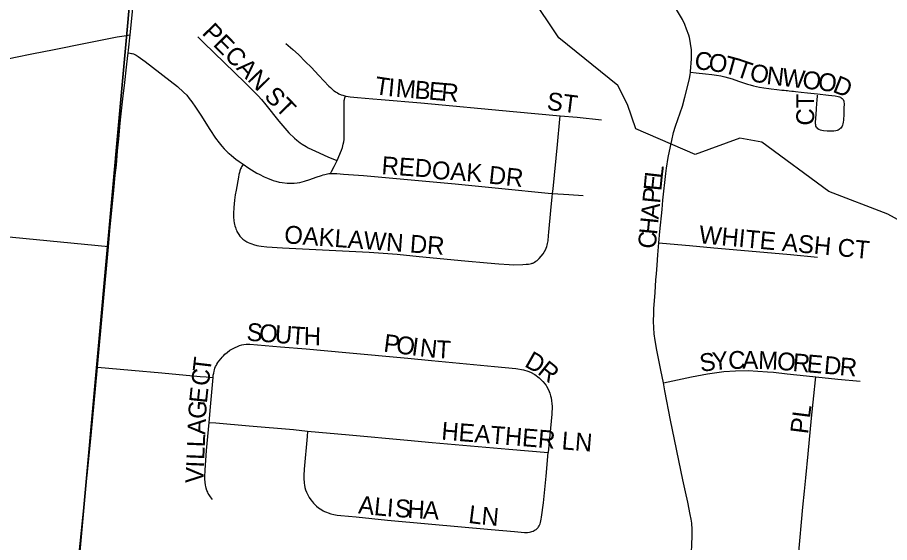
# Model space of a CAD drawing. Extents: x 1410790 to 1770854, y 448063 to 770588.
# Drawn here: x 1540632 to 1543075, y 652207 to 653678 of the extents above; entities that cross this region are included whole.
import ezdxf

# ---------------------------------------------------------------- set-up
doc = ezdxf.new("R2010")
doc.units = 0
for name, color, linetype in [('GM_X_City_Street', 7, 'Continuous'), ('GM_X_City_Street_Text', 7, 'Continuous'), ('GM_X_Corporation', 7, 'Continuous'), ('GM_X_Minor_River', 7, 'Continuous'), ('GM_X_Section', 7, 'Continuous')]:
    doc.layers.add(name, color=color, linetype=linetype)

msp = doc.modelspace()

# ---------------------------------------------------------------- linework, layer by layer
at = {"layer": 'GM_X_City_Street'}
for points in [[(1540947.3, 653629.7), (1540952.9, 653685.1), (1540960.3, 653758.4), (1540967.5, 653825.3), (1540969.1, 653840.4)], [(1542517.7, 653525.2), (1542518, 653527.1), (1542520.7, 653562.5), (1542520.7, 653573.9), (1542520.1, 653588.4), (1542518.9, 653598.5), (1542516.9, 653611.7), (1542514.6, 653622), (1542512.8, 653628.4), (1542506.8, 653645.5), (1542501.8, 653658.2), (1542495.2, 653672.2), (1542462.9, 653727.8), (1542454.2, 653743.7), (1542446.8, 653758.1), (1542439.8, 653773.3), (1542431.6, 653792.9), (1542430.4, 653796.5)], [(1539670.7, 653377.1), (1539693.1, 653381.1), (1539729.2, 653387.2), (1539818.6, 653402.7), (1539961.2, 653429.3), (1540053.5, 653446.9), (1540192.6, 653475.5), (1540322.5, 653503.1), (1540422, 653524.2), (1540501.3, 653541.1), (1540568.7, 653555), (1540626.4, 653566.6), (1540672, 653575.9), (1540735.1, 653588.2), (1540822.6, 653606.6), (1540911.7, 653623.8), (1540930.9, 653627.1), (1540947.3, 653629.7)], [(1540942.1, 653578.9), (1540942.9, 653586.7), (1540947.3, 653629.7)], [(1541137.5, 653623.8), (1541154, 653607.5), (1541269.4, 653495.9), (1541306.5, 653458.4), (1541315.7, 653448.2), (1541328.1, 653433.5), (1541364.2, 653387.3), (1541392.5, 653355.5), (1541408, 653340.5), (1541414.4, 653334.8), (1541423.7, 653327.5), (1541430, 653323), (1541440.5, 653316.5), (1541446.5, 653313.2), (1541466.9, 653303.4), (1541501.8, 653287.8), (1541521.9, 653279.8), (1541527.6, 653277.5)], [(1541383.6, 653605), (1541390.2, 653599.9), (1541403.7, 653588.9), (1541419.6, 653574.2), (1541439.4, 653554.3), (1541454.9, 653538.6), (1541476.5, 653515.6), (1541504.5, 653485.8), (1541508.8, 653481.6), (1541515.5, 653475.5), (1541517.6, 653473.7), (1541519.5, 653472.3), (1541522.7, 653470.2), (1541528.5, 653466.8), (1541532.8, 653464.6), (1541539.3, 653461.7), (1541543.4, 653460.2), (1541551.6, 653458.1)], [(1540882.3, 652988.2), (1540882.4, 652989.7), (1540886.8, 653035.5), (1540891.9, 653091.9), (1540896.3, 653137.3), (1540902.4, 653194.8), (1540906.1, 653236.3), (1540909, 653264.7), (1540912.6, 653304.7), (1540915.6, 653337.9), (1540919.7, 653382.5), (1540922.4, 653408.2), (1540928, 653458.7), (1540931.6, 653487.3), (1540938.6, 653547.2), (1540942.1, 653578.9)], [(1540942.1, 653578.9), (1540947.6, 653578.1), (1540951.1, 653577.6), (1540953.2, 653577.1), (1540956.9, 653575.9), (1540961, 653574.3), (1540963, 653573.3), (1540964.7, 653572.3), (1540969.9, 653569.1), (1540989.4, 653554.9), (1541080.6, 653484.7), (1541097.5, 653469.4), (1541106.2, 653460.3), (1541113.4, 653451.3), (1541120.3, 653442), (1541131.1, 653426.8), (1541145.6, 653404.8), (1541171, 653364.1), (1541187.1, 653340), (1541197.2, 653326.7), (1541204.5, 653317.9), (1541211.4, 653310.5), (1541222.5, 653299.5), (1541225.4, 653296.9), (1541231.6, 653291.8), (1541244.1, 653281.7), (1541253.4, 653274.7), (1541264.1, 653267.2)], [(1542429, 653046.6), (1542432.1, 653078.5), (1542438.3, 653140.3), (1542440.3, 653166.3), (1542448.4, 653241), (1542450.3, 653256.5), (1542455, 653286), (1542461.2, 653316.4), (1542465.1, 653333.4), (1542470.4, 653356.2), (1542475.5, 653374), (1542494.8, 653429.8), (1542502, 653455.1), (1542512.1, 653495), (1542515, 653507.1), (1542516.7, 653517.2), (1542517.7, 653525.2)], [(1542517.7, 653525.2), (1542533.2, 653523.4), (1542560.1, 653520.4), (1542577.1, 653518.5), (1542590, 653516.5), (1542602.3, 653514.3), (1542613.6, 653511.7), (1542633.9, 653506), (1542651.8, 653499.9), (1542669.1, 653494.1), (1542677.6, 653491.4), (1542684.9, 653489.2), (1542694, 653486.6), (1542702.8, 653484.4), (1542711.3, 653482.6), (1542723.3, 653480.7), (1542737.4, 653479), (1542743.6, 653478.3), (1542759.7, 653476.4), (1542773.7, 653475), (1542780.2, 653474.3), (1542785.6, 653473.6), (1542789.4, 653473.3), (1542793.7, 653472.8), (1542801.2, 653472), (1542806, 653471.5), (1542811.4, 653470.8), (1542827.9, 653469), (1542845, 653467.1), (1542854.9, 653466), (1542873.3, 653464), (1542904, 653460.6), (1542923.2, 653458.5), (1542931.1, 653457.2), (1542934.7, 653456.1), (1542938.3, 653454.6), (1542940.1, 653453.5), (1542942.7, 653451.7), (1542944.7, 653449.6), (1542945.4, 653448.6), (1542946.7, 653446.1), (1542947.1, 653444.7), (1542947.6, 653441.7), (1542947.9, 653436.7), (1542947.1, 653423.7), (1542946.8, 653407.4), (1542946.2, 653390.8), (1542945.6, 653385.1), (1542944.7, 653380.1), (1542943.6, 653376.2), (1542942.4, 653373.5), (1542940.6, 653370.6), (1542938.6, 653368.3), (1542936.4, 653366.2), (1542934.4, 653364.7), (1542930.9, 653362.6), (1542928.1, 653361.4), (1542924.5, 653360.5), (1542919.3, 653359.8), (1542914.8, 653359.5), (1542900.5, 653360.2), (1542890.5, 653360.8), (1542885.6, 653361.5), (1542882.2, 653362.5), (1542876.9, 653364.7), (1542874, 653366.7), (1542872.1, 653368.7), (1542870.3, 653371.2), (1542869.2, 653374), (1542868.3, 653377.6), (1542868.1, 653380.2), (1542868, 653384.7), (1542868.5, 653395.1), (1542870.2, 653420.4), (1542871.8, 653438.7), (1542872.2, 653445), (1542873.3, 653460.8)], [(1541527.6, 653277.5), (1541527.8, 653278), (1541539.8, 653306.8), (1541542.3, 653314), (1541544.8, 653323), (1541546.1, 653329.5), (1541547, 653336.2), (1541547.5, 653342.3), (1541547.4, 653404.7), (1541547.1, 653439.7), (1541547.1, 653441.7), (1541547.3, 653443.7), (1541547.5, 653445.9), (1541547.9, 653448.2), (1541548.1, 653449), (1541548.5, 653450.6), (1541549.1, 653452.6), (1541549.6, 653453.9), (1541550.1, 653454.9), (1541550.5, 653455.9), (1541551.1, 653457), (1541551.6, 653458.1)], [(1541551.6, 653458.1), (1541552.5, 653457.9), (1541564, 653456.3), (1541584.4, 653454.5), (1541627.5, 653450.5), (1541650.8, 653448.5), (1541762.3, 653438.7), (1542021, 653414.5), (1542152.6, 653403)], [(1542130.9, 653185.1), (1542132.5, 653198.5), (1542145.1, 653322.2), (1542151.7, 653393.1), (1542152.6, 653403)], [(1542152.6, 653403), (1542200.4, 653398.9), (1542268.4, 653391.1)], [(1541509.4, 653241.5), (1541512, 653246.9), (1541519, 653260.4), (1541527.6, 653277.5)], [(1541264.1, 653267.2), (1541261.2, 653262.5), (1541259.5, 653259.7), (1541258.4, 653257.5), (1541257.2, 653254.6), (1541256, 653251.5), (1541255.2, 653248.6), (1541253.6, 653243.6), (1541252.4, 653238.7), (1541250.8, 653230.5), (1541244.3, 653194.8), (1541242.1, 653181.3), (1541240, 653166.2), (1541238.3, 653145.7), (1541237.5, 653129.2), (1541237.3, 653119.9), (1541238.2, 653109), (1541239.2, 653102.7), (1541240, 653098.1), (1541241, 653094.4), (1541242.4, 653089.8), (1541243.7, 653085.8), (1541245.3, 653082.1), (1541247, 653078.6), (1541248.6, 653075.6), (1541250.2, 653072.9), (1541252, 653070.2), (1541255.3, 653065.8), (1541259.3, 653061.4), (1541263.8, 653057.4), (1541266.5, 653055.5), (1541271.8, 653051.9), (1541274.6, 653050.2), (1541278.3, 653048.2), (1541283.3, 653045.9), (1541288.4, 653043.9), (1541293.6, 653041.9), (1541302.4, 653039.5), (1541308.4, 653038.4), (1541314.9, 653037.4), (1541331, 653035.6), (1541374.1, 653032.7), (1541617.4, 653020.5), (1541695.8, 653015.1), (1541757.7, 653008.4), (1541885, 652996.1), (1541947.9, 652990.5), (1541980.8, 652987.8), (1542009.7, 652986.1), (1542021.6, 652985.8), (1542048, 652986.1), (1542057.4, 652986.8), (1542063.8, 652987.6), (1542068.4, 652988.4), (1542072.1, 652989.2), (1542073.9, 652989.7), (1542075.7, 652990.4), (1542077.4, 652991.2), (1542080.5, 652992.8), (1542084.5, 652995.3), (1542087.7, 652997.8), (1542093.9, 653003.3), (1542099.5, 653009.5), (1542104.8, 653016.4), (1542108.6, 653022.6), (1542112.1, 653029.1), (1542113.3, 653031.6), (1542115.4, 653037.1), (1542116.3, 653040), (1542117.4, 653045.3), (1542118.5, 653052.3), (1542120, 653067.5), (1542120.8, 653076.8), (1542126.1, 653137.1), (1542129.8, 653176.2), (1542130.9, 653185.1)], [(1541264.1, 653267.2), (1541280.5, 653255.8), (1541302.6, 653242.5), (1541309.2, 653238.9), (1541322.7, 653232.3), (1541332.2, 653227.9), (1541348.4, 653221.9), (1541355.8, 653219.5), (1541365.2, 653217.1), (1541373.2, 653215.5), (1541387.2, 653214.2), (1541399.2, 653213.7), (1541406.9, 653214), (1541415.2, 653214.8), (1541422.7, 653216.1), (1541436.3, 653219.4), (1541450.9, 653224.4), (1541469.1, 653230.7), (1541483.6, 653235.5), (1541488.9, 653237.1), (1541493.4, 653238.4), (1541497.3, 653239.3), (1541500.5, 653240.1), (1541504.6, 653240.9), (1541509.4, 653241.5)], [(1541509.4, 653241.5), (1541520.6, 653241.4), (1541526.9, 653241.1), (1541545.8, 653239.7), (1541601.1, 653235.3), (1541858.4, 653211.9), (1541989, 653198.7), (1542118.7, 653186.3), (1542130.9, 653185.1)], [(1542130.9, 653185.1), (1542177, 653182.2), (1542216.9, 653180)], [(1542441.7, 652654.4), (1542434.7, 652690.2), (1542423.1, 652746.8), (1542418.2, 652773.6), (1542415.9, 652791.8), (1542414.7, 652808.7), (1542414.3, 652827.6), (1542414.5, 652849.2), (1542415.1, 652861.8), (1542418.4, 652908), (1542420.8, 652943.7), (1542422, 652960), (1542423.8, 652984.8), (1542425.9, 653013.4), (1542429, 653046.6)], [(1542429, 653046.6), (1542439.3, 653045.8), (1542514.9, 653039.6), (1542582.9, 653033.1), (1542722.7, 653020.7), (1542797.5, 653014), (1542873.4, 653006.9)], [(1540856.1, 652698.8), (1540864.7, 652794.4), (1540871.4, 652869.3), (1540875.5, 652916.5), (1540882.3, 652988.2)], [(1541179.8, 652669.4), (1541180.7, 652676.7), (1541181.7, 652682.1), (1541182.8, 652687.3), (1541183.8, 652691.2), (1541185.3, 652696.3), (1541187.1, 652700.5), (1541189.4, 652704.8), (1541190.8, 652707.4), (1541193.2, 652711.4), (1541196.2, 652715.8), (1541202.3, 652723.2), (1541205.5, 652727), (1541209.3, 652730.9), (1541213.3, 652734.7), (1541219.1, 652739.7), (1541227.3, 652745.9), (1541234.2, 652750.2), (1541241.8, 652754.2), (1541248.4, 652757), (1541254, 652759), (1541260.9, 652760.9), (1541266, 652761.9), (1541273, 652762.7), (1541282.9, 652762.9), (1541369, 652756.1), (1541441.2, 652749.7), (1541551.9, 652740.1), (1541725.6, 652723.9), (1541791.9, 652717.5), (1541968.8, 652701), (1542027.9, 652695.3), (1542049.6, 652691.3), (1542061.5, 652687.7), (1542069.7, 652684.3), (1542081.4, 652677.8), (1542093.6, 652668.9), (1542104.2, 652658.8), (1542110.4, 652651.3), (1542113, 652647.8), (1542114.5, 652645.5), (1542120.1, 652635.6), (1542123.7, 652626.2), (1542125.6, 652618.9), (1542127.1, 652613.1), (1542128.4, 652604.6), (1542129.2, 652596.9), (1542129.6, 652588.5), (1542128.7, 652567.2), (1542118.8, 652459.9)], [(1540843.1, 652557.3), (1540850.7, 652637.8), (1540856.1, 652698.8)], [(1540856.1, 652698.8), (1540951.6, 652689.9), (1541036.2, 652682.5), (1541143.6, 652673), (1541161.1, 652671.5), (1541179.8, 652669.4)], [(1542441.7, 652654.4), (1542455, 652657.4), (1542520.7, 652671.8), (1542565.7, 652680.2), (1542610.7, 652686.7), (1542643.3, 652688.7), (1542679.3, 652689), (1542733.6, 652685.7), (1542750.3, 652684.3), (1542788.7, 652680.4), (1542842.7, 652674.1), (1542868.9, 652671.5)], [(1541168.9, 652544.2), (1541172.5, 652587.7), (1541179.8, 652669.4)], [(1542766.5, 651604), (1542768.4, 651630.7), (1542771, 651660.1), (1542779.5, 651745), (1542789.4, 651852.7), (1542795.8, 651911.2), (1542805.7, 652014.5), (1542813.5, 652095.1), (1542820.5, 652170), (1542832.6, 652306.7), (1542837, 652351.5), (1542840.6, 652389.2), (1542847, 652455.7), (1542856.4, 652556.1), (1542862.8, 652618), (1542867.9, 652662.8), (1542868.9, 652671.5)], [(1542868.9, 652671.5), (1542930.7, 652665.5), (1542992.6, 652659.7)], [(1542495.6, 651908.8), (1542503.1, 651991.7), (1542515.3, 652123.9), (1542516.3, 652140.1), (1542521.1, 652196.4), (1542522.6, 652230.9), (1542522.7, 652238.6), (1542522.5, 652243.6), (1542522.2, 652250), (1542521.8, 652256.1), (1542521, 652261.9), (1542519.3, 652273.2), (1542516.6, 652286.3), (1542509.7, 652321), (1542503.8, 652349.5), (1542496.4, 652382.8), (1542461.6, 652550.5), (1542445.9, 652632.7), (1542441.7, 652654.4)], [(1540774.7, 651860.8), (1540779, 651910.5), (1540785.4, 651978.9), (1540799.1, 652122.6), (1540827.1, 652396.6), (1540838.4, 652507.4), (1540843.1, 652557.3)], [(1541178.4, 652327.9), (1541172.7, 652335.4), (1541169, 652340.9), (1541166.7, 652344.8), (1541164.9, 652348.5), (1541162.9, 652353.4), (1541160.8, 652359.6), (1541159.5, 652364.2), (1541158.7, 652368.2), (1541157.7, 652376.4), (1541157.1, 652384.7), (1541156.9, 652391.3), (1541157.5, 652410.7), (1541161.6, 652465.4), (1541168.9, 652544.2)], [(1541168.9, 652544.2), (1541188.2, 652543), (1541281, 652534.8), (1541405.2, 652523.9), (1541444.7, 652519.8)], [(1541444.7, 652519.8), (1541443.3, 652504.1), (1541435.3, 652413.1), (1541434.2, 652394.9), (1541434.3, 652383.8), (1541434.8, 652377.7), (1541435.3, 652373.5), (1541436.1, 652368), (1541437.3, 652362), (1541439.4, 652355), (1541441.8, 652348.9), (1541445.8, 652340.7), (1541449.6, 652333.9), (1541454, 652327.4), (1541458.6, 652321.5), (1541461.5, 652317.9), (1541464.7, 652314.5), (1541469.9, 652309.3), (1541475.2, 652304.8), (1541480.3, 652301.6), (1541484.3, 652299.1), (1541488.6, 652296.5), (1541492.6, 652294.3), (1541497.8, 652292.2), (1541502, 652290.6), (1541509.7, 652288.3), (1541518.2, 652286.3), (1541527.6, 652284.5), (1541537.6, 652283.2), (1541580.7, 652279.4), (1541668.6, 652270.4), (1541782.8, 652259.9), (1541958.9, 652244.2), (1542024.1, 652238.1), (1542052.5, 652236.1), (1542061.4, 652236.1), (1542066.3, 652236.5), (1542070.1, 652237.2), (1542073.5, 652238.2), (1542076.7, 652239.4), (1542080, 652241.1), (1542082.7, 652242.8), (1542085.2, 652244.5), (1542086.9, 652245.9), (1542089.2, 652248.1), (1542090.5, 652249.5), (1542091.7, 652251.1), (1542093.5, 652254), (1542094.7, 652256.6), (1542096.1, 652259.9), (1542097.3, 652264), (1542098.5, 652268.3), (1542099.6, 652273.4), (1542100.5, 652278.9), (1542105.5, 652318.7), (1542112.8, 652393.8), (1542118.8, 652459.9)], [(1541444.7, 652519.8), (1541561.2, 652508.8), (1541725, 652494.2), (1541793.6, 652488.1), (1542009.1, 652468.9), (1542118.8, 652459.9)]]:
    msp.add_lwpolyline(points, dxfattribs=at)
at = {"layer": 'GM_X_Corporation'}
msp.add_lwpolyline([(1540648.5, 650619.1), (1540763.7, 651735.1), (1540856.1, 652698.7), (1540886.8, 653035.5), (1540108.5, 653111.3), (1540059.2, 652636.9), (1539552.1, 652686.3), (1539489.2, 652093.1), (1538990, 652137.9), (1539102.1, 653207.4), (1538720.4, 653119.5), (1538728.6, 653206.1), (1538718.3, 653244.8), (1538548.1, 653254.1), (1537088.7, 653377.4)], dxfattribs=at)
at = {"layer": 'GM_X_Minor_River'}
msp.add_lwpolyline([(1543199.1, 653056.4), (1543070.3, 653127.1), (1542905.3, 653190.6), (1542717.8, 653328.7), (1542656, 653340), (1542530.9, 653294.4), (1542364.1, 653365.9), (1542341.4, 653434.5), (1542314.4, 653487.2), (1542148.8, 653620.8), (1542069.1, 653740.7), (1541867.8, 653889.1)], dxfattribs=at)
at = {"layer": 'GM_X_Section'}
for points in [[(1540980.4, 655448.5), (1541102.2, 655436.4), (1540640, 650339.9), (1535136.5, 650861.1), (1535655.6, 656010.7)], [(1546323.2, 654890.1), (1545893.2, 649807), (1540640, 650339.9), (1541102.2, 655436.4)]]:
    msp.add_lwpolyline(points, close=True, dxfattribs=at)

# ---------------------------------------------------------------- texts
at = {"layer": 'GM_X_City_Street_Text'}
for s, rotation, p in [('PECAN ST', 314.3849, (1541146.6, 653632.9)), ('C', 352.9638, (1542526.9, 653534.5)), ('O', 351.7756, (1542565.9, 653529.6)), ('T', 344.7113, (1542607.9, 653523.7)), ('T', 341.2238, (1542641, 653514.6)), ('O', 348.2383, (1542680.8, 653501.6)), ('N', 353.418, (1542728.8, 653491.8)), ('W', 353.2597, (1542772.4, 653486.8)), ('O', 353.2652, (1542829.2, 653480.1)), ('O', 353.2531, (1542872.9, 653474.9)), ('T', 351.7482, (1541630.8, 653463.8)), ('I', 354.7049, (1541668.4, 653458.4)), ('M', 355.0671, (1541690.6, 653456.4)), ('B', 355.114, (1541743.3, 653451.8)), ('E', 355.1313, (1541782.7, 653448.5)), ('R', 355.1379, (1541817.8, 653445.5)), ('D', 338.1621, (1542913.3, 653470.6)), ('ST', 352.8783, (1542113.4, 653420)), ('CT', 90, (1542864, 653375.5)), ('RED', 355.9088, (1541650.9, 653239.7)), ('OAK', 356.1879, (1541791.7, 653226.5)), ('DR', 353.9826, (1541950.4, 653213.3)), ('L', 83.4139, (1542439, 653225.6)), ('E', 84.3764, (1542435.6, 653190.8)), ('P', 84.3891, (1542432.2, 653155.8)), ('A', 84.3893, (1542427.9, 653112)), ('H', 84.3893, (1542423.5, 653068.2)), ('OAKLAWN DR', 355.7864, (1541378.1, 653046.1)), ('WHITE ASH CT', 354.7009, (1542539.7, 653046.1)), ('C', 84.3812, (1542419.7, 653028.8)), ('S', 355.5143, (1541272.6, 652773.3)), ('O', 355.515, (1541307.7, 652770.6)), ('U', 355.515, (1541351.5, 652767.1)), ('T', 355.9437, (1541395.8, 652763.6)), ('H', 358.8668, (1541433.7, 652761)), ('P', 352.7123, (1541655.9, 652742.5)), ('O', 352.7015, (1541690.8, 652738)), ('I', 352.6798, (1541734.4, 652732.4)), ('N', 353.9318, (1541757.4, 652729.5)), ('T', 356.6906, (1541803.8, 652724.6)), ('D', 330.6238, (1542049.9, 652702.2)), ('S', 7.9214, (1542546.5, 652685.2)), ('Y', 5.0994, (1542580.7, 652690)), ('C', 0.3886, (1542623.4, 652693.8)), ('A', 359.8907, (1542662.9, 652694.1)), ('M', 357.5769, (1542706.4, 652694)), ('O', 355.1638, (1542758.6, 652691.8)), ('R', 355.0881, (1542802.4, 652688.1)), ('T', 83.2917, (1541172.4, 652683.3)), ('R', 321.1506, (1542086.4, 652681.9)), ('E', 355.0764, (1542841.8, 652684.7)), ('D', 355.0656, (1542890.1, 652680.6)), ('R', 355.0639, (1542933.9, 652676.8)), ('C', 83.2937, (1541167.8, 652644)), ('E', 83.868, (1541162.5, 652596)), ('G', 86.5341, (1541159.9, 652552.7)), ('PL', 82.8716, (1542846.5, 652509.9)), ('A', 87.6453, (1541158.1, 652509)), ('HEATHER LN', 355.3993, (1541818.4, 652495.9)), ('L', 87.643, (1541156.6, 652473.8)), ('L', 87.643, (1541155.2, 652438.6)), ('V', 87.6386, (1541152.4, 652372.7)), ('I', 87.6177, (1541154.3, 652416.6)), ('A', 354.0448, (1541585.2, 652289.3)), ('L', 354.3818, (1541629.3, 652284.7)), ('I', 355.5879, (1541665.5, 652281.1)), ('S', 356.4251, (1541688.2, 652279.4)), ('H', 356.5474, (1541723.5, 652277.2)), ('A', 356.5225, (1541767.4, 652274.5)), ('L', 352.7411, (1541893.6, 652262.8)), ('N', 354.8078, (1541930.4, 652258.1))]:
    msp.add_text(s, height=50, rotation=rotation, dxfattribs=at).set_placement(p)

doc.saveas('drawing.dxf')
